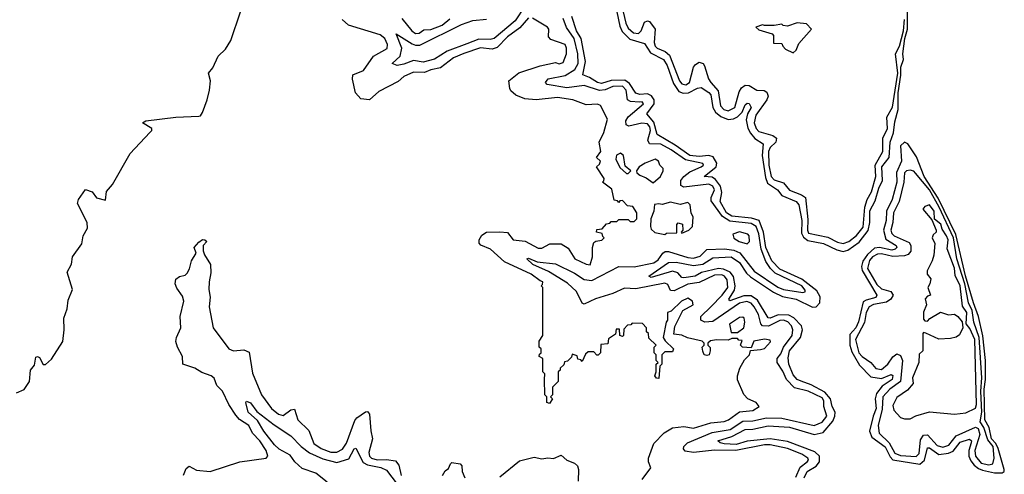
# Model space of a CAD drawing. Extents: x 2494106 to 2685573, y 758056 to 915185.
# Tile 445 of 507: x 2666452 to 2671586, y 849291 to 851664. Entities that reach past the tile are written whole.
import ezdxf

# ---------------------------------------------------------------- set-up
doc = ezdxf.new("R2010")
doc.units = 0

msp = doc.modelspace()

# ---------------------------------------------------------------- linework, layer by layer
at = {"layer": '0CON05XD'}
for points in [[(2669085.3, 851735), (2669035, 851658.1), (2668925, 851565.2), (2668905, 851560.2), (2668845, 851562.5), (2668782.8, 851537.2), (2668680.9, 851499.1), (2668615, 851458.1), (2668555, 851442.4), (2668505, 851451.1), (2668455, 851431.2), (2668420, 851425), (2668393.3, 851435), (2668435.9, 851474.1), (2668444.7, 851515), (2668415, 851590), (2668497.9, 851537.9), (2668515, 851531.1), (2668538.8, 851531.2), (2668755, 851638), (2668815, 851659.4), (2668885, 851666)], [(2669565.2, 851705), (2669580.3, 851630.2), (2669592.6, 851602.6), (2669632.6, 851562.6), (2669708.9, 851538.9), (2669739.9, 851489.9), (2669807.9, 851455), (2669828.2, 851425), (2669861, 851331), (2669889.1, 851289.1), (2669910.4, 851280.4), (2669938.8, 851281.2), (2669985, 851305.8), (2670005, 851310), (2670045, 851283.6), (2670055, 851270.6), (2670065.7, 851205), (2670080.3, 851180.3), (2670107.9, 851157.9), (2670145, 851143.3), (2670173.9, 851146.1), (2670193.9, 851156.1), (2670218.4, 851181.6), (2670235, 851218.8), (2670245, 851228), (2670255, 851226), (2670266.5, 851205), (2670247.3, 851172.7), (2670240.4, 851140.5), (2670248.2, 851098.2), (2670262.1, 851072.1), (2670284.3, 851044.3), (2670328, 851015), (2670322.8, 850955), (2670339.6, 850839.6), (2670351.2, 850811.1), (2670402.5, 850775), (2670426.4, 850746.4), (2670500, 850715), (2670515, 850696.9), (2670529.8, 850615), (2670528.7, 850548.7), (2670537.8, 850527.8), (2670561.9, 850511.9), (2670642, 850495), (2670711.8, 850461.8), (2670745, 850453.6), (2670769.7, 850460.2), (2670827.9, 850502.1), (2670876.2, 850563.8), (2670884.8, 850605), (2670885, 850665.8), (2670911.7, 850718.3), (2670930.6, 850785), (2670950, 850825), (2670946.3, 850895), (2670984.7, 850945), (2670989.7, 851025), (2671007.8, 851072.3), (2671015, 851130), (2671032.2, 851195), (2671032, 851282), (2671046, 851374), (2671045.7, 851415), (2671060.5, 851455), (2671056.1, 851485), (2671067.6, 851565), (2671081.6, 851615), (2671081.6, 851745)], [(2666435, 849716.7), (2666475, 849733.3), (2666503.3, 849775), (2666508, 849835), (2666529.2, 849860.8), (2666535, 849902.5), (2666545, 849906.2), (2666555, 849901.2), (2666573.6, 849863.6), (2666586.1, 849863.9), (2666618.3, 849891.7), (2666675.8, 849984.2), (2666683.8, 850045), (2666681.2, 850105), (2666700, 850155), (2666705, 850200), (2666726.7, 850255), (2666700, 850345), (2666722.3, 850387.7), (2666727.5, 850425), (2666776.1, 850493.9), (2666783.3, 850535), (2666806, 850575), (2666803.3, 850605), (2666752.5, 850705), (2666757.5, 850725), (2666795, 850777.5), (2666830, 850765), (2666853, 850733), (2666898.3, 850721.7), (2666903.9, 850766.1), (2666936.1, 850803.9), (2667027.5, 850965), (2667130, 851075), (2667140, 851085), (2667140, 851095), (2667092.5, 851125), (2667110, 851135), (2667265, 851154), (2667385, 851160), (2667395, 851162.5), (2667405, 851180), (2667430, 851245), (2667440.8, 851295), (2667446, 851345), (2667436.7, 851385), (2667458.3, 851411.7), (2667487, 851473), (2667525, 851510), (2667552.5, 851555), (2667602.5, 851705)], [(2669105, 851674.2), (2669058.9, 851621.1), (2668995, 851574.2), (2668942, 851518), (2668915, 851509.5), (2668855, 851516.8), (2668767.1, 851487.1), (2668714.3, 851465), (2668645, 851411.9), (2668595, 851402.5), (2668562.5, 851387.5), (2668505, 851390.4), (2668455, 851367.9), (2668425, 851341.1), (2668325, 851288.1), (2668275, 851245.8), (2668230.9, 851250.9), (2668202.7, 851282.7), (2668186.1, 851353.9), (2668188.8, 851375), (2668245, 851398.8), (2668297.3, 851472.7), (2668367, 851513), (2668369.5, 851535), (2668356.2, 851565), (2668332, 851585), (2668166, 851635), (2668133.8, 851665)], [(2668445, 851670), (2668495.6, 851605), (2668515, 851590.8), (2668535, 851593.1), (2668559.2, 851610.8), (2668595, 851612.7), (2668653.8, 851635), (2668695, 851668)], [(2670315, 849942.5), (2670335, 849947.5), (2670367, 849983), (2670365, 849990), (2670335, 849996.7), (2670280, 849985), (2670265, 849950), (2670220, 849955), (2670210, 849965), (2670218.3, 849988.3), (2670201.7, 849991.7), (2670195, 850000), (2670165, 850000), (2670145, 849990), (2670085, 849992.5), (2670053, 849987), (2670040, 849975), (2670040, 849965), (2670051.7, 849951.7), (2670052.5, 849935), (2670047.5, 849915), (2670035, 849910), (2670020, 849915), (2670013, 849933), (2670010, 849955), (2670020, 849965), (2670020, 849975), (2670010, 849985), (2669933.6, 850003.6), (2669905, 850017.5), (2669861.7, 850021.7), (2669868.3, 850061.7), (2669910, 850145), (2669962.5, 850175), (2669960, 850195), (2669935, 850210), (2669902.5, 850195), (2669848.3, 850141.7), (2669830, 850135), (2669830, 850095), (2669822.5, 850085), (2669807.5, 850005), (2669817, 849987), (2669860, 849945), (2669855, 849930), (2669815, 849930), (2669800, 849915), (2669800, 849865), (2669790, 849855), (2669785, 849790), (2669771.7, 849791.7), (2669762.5, 849805), (2669770, 849825), (2669770, 849865), (2669780, 849875), (2669770, 849885), (2669770, 849915), (2669760, 849925), (2669760, 849955), (2669770, 849965), (2669731.7, 850001.7), (2669730, 850025), (2669720, 850035), (2669720, 850055), (2669698.3, 850078.3), (2669645, 850080), (2669638.3, 850071.7), (2669621.7, 850068.3), (2669601.7, 850048.3), (2669600, 850015), (2669595, 850010), (2669580, 850015), (2669578.3, 850048.3), (2669561.7, 850048.3), (2669558.3, 850021.7), (2669521.7, 849998.3), (2669518.3, 849971.7), (2669481.7, 849968.3), (2669480, 849925), (2669468.3, 849911.7), (2669461.7, 849911.7), (2669445, 849930), (2669415, 849930), (2669401.7, 849918.3), (2669385, 849880), (2669378.3, 849888.3), (2669361.7, 849891.7), (2669358.3, 849908.3), (2669331.7, 849918.3), (2669328.3, 849901.7), (2669308.3, 849881.7), (2669291.7, 849878.3), (2669288.3, 849861.7), (2669270, 849845), (2669270, 849835), (2669260, 849825), (2669260, 849775), (2669230, 849745), (2669230, 849705), (2669220, 849695), (2669230, 849685), (2669215, 849660), (2669200, 849665), (2669200, 849695), (2669190, 849705), (2669187.5, 849785), (2669190, 849815), (2669180, 849825), (2669180, 849895), (2669160, 849905), (2669161.7, 849918.3), (2669170, 849925), (2669170, 849945), (2669160, 849955), (2669160, 849985), (2669180, 850015), (2669180, 850265), (2669170, 850275), (2669178.3, 850281.7), (2669180, 850295), (2669165, 850300), (2669118.8, 850335), (2668980.3, 850400.3), (2668905.8, 850465), (2668856.7, 850486.7), (2668847.7, 850497.7), (2668847.5, 850515), (2668861.7, 850538.3), (2668885, 850554), (2668955, 850556.7), (2668995, 850552.5), (2669025, 850514.4), (2669087.5, 850507.5), (2669155, 850470.8), (2669175, 850471.4), (2669215.6, 850494.4), (2669275, 850492.9), (2669311.4, 850471.4), (2669346.7, 850415), (2669405, 850386.7), (2669426.1, 850383.9), (2669437.5, 850425), (2669437.5, 850475), (2669445, 850500), (2669455, 850507.5), (2669487, 850513), (2669500, 850525), (2669491.7, 850531.7), (2669488.3, 850548.3), (2669460, 850555), (2669461.7, 850568.3), (2669488.3, 850571.7), (2669511.7, 850598.3), (2669528.3, 850601.7), (2669535, 850610), (2669565, 850610), (2669575, 850620), (2669625, 850620), (2669635, 850610), (2669655, 850610), (2669670, 850625), (2669670, 850655), (2669648.3, 850688.3), (2669621.7, 850691.7), (2669595, 850720), (2669581.7, 850718.3), (2669575, 850710), (2669568.3, 850718.3), (2669551.7, 850721.7), (2669538.3, 850778.3), (2669490, 850815), (2669498.3, 850821.7), (2669500, 850835), (2669460, 850895), (2669475, 850910), (2669480, 850925), (2669460, 850945), (2669482.5, 850975), (2669472.5, 851025), (2669498, 851075), (2669516.7, 851145), (2669480, 851215), (2669465, 851222.5), (2669405, 851220), (2669336.1, 851246.1), (2669255, 851257.1), (2669145, 851245.7), (2669085, 851250.8), (2669039.3, 851269.3), (2669012.5, 851292.5), (2669006.7, 851305), (2669002.5, 851345), (2669055, 851386.7), (2669165, 851422), (2669245, 851440), (2669265, 851433.3), (2669285, 851440), (2669303.3, 851485), (2669303.3, 851515), (2669296.2, 851535), (2669220.4, 851560.5), (2669208.8, 851575), (2669211.2, 851615), (2669203.3, 851625), (2669125, 851671.4)], [(2670498.4, 849275), (2670521.6, 849328.4), (2670557.3, 849355), (2670565.4, 849365), (2670561.8, 849375), (2670529.6, 849395), (2670455, 849424.8), (2670365, 849445.2), (2670335, 849444.4), (2670185.5, 849414.5), (2670075, 849417.4), (2669965, 849404), (2669921.9, 849411.9), (2669913.2, 849423.2), (2669914.6, 849435), (2669933.3, 849455), (2670061.5, 849508.5), (2670155.6, 849524.4), (2670222, 849568), (2670275, 849570.5), (2670346.3, 849586.3), (2670425, 849584.4), (2670595, 849544.8), (2670635, 849562.6), (2670660, 849595), (2670645.2, 849645), (2670644.3, 849675), (2670635, 849690.5), (2670563.1, 849725), (2670492, 849742), (2670449.5, 849785), (2670430.9, 849829.1), (2670400.8, 849875), (2670401.3, 849895), (2670420, 849920), (2670434.9, 849955.1), (2670480, 850015), (2670482.3, 850045), (2670475.2, 850065), (2670456.8, 850086.8), (2670435, 850094.8), (2670415, 850092.8), (2670356.8, 850063.2), (2670325.2, 850065.2), (2670316.1, 850076.1), (2670303.5, 850125), (2670281.5, 850165), (2670265, 850184), (2670242.9, 850192.9), (2670205, 850184.8), (2670065, 850088.5), (2670024.2, 850085), (2670004, 850095), (2670003.5, 850115), (2670055.7, 850165), (2670115, 850225.2), (2670143.2, 850265), (2670140, 850305), (2670127.1, 850325), (2670112.5, 850332.5), (2670075, 850330), (2669995, 850291), (2669935, 850283.9), (2669865, 850247.9), (2669845, 850250.5), (2669831.8, 850281.8), (2669815, 850289.1), (2669665, 850259.1), (2669605, 850262.4), (2669545, 850233.8), (2669454.2, 850205.8), (2669395, 850179.2), (2669385, 850183.8), (2669354.2, 850245), (2669307.6, 850287.6), (2669208.9, 850348.9), (2669127.5, 850385), (2669096.7, 850415), (2669105, 850419.2), (2669150.3, 850400.3), (2669245, 850389.6), (2669345, 850341.4), (2669395, 850307.9), (2669435, 850302.1), (2669575, 850375.9), (2669655, 850373.6), (2669758.2, 850395), (2669780.7, 850409.3), (2669804.8, 850445.2), (2669817, 850453), (2669835, 850453.1), (2669935, 850422.2), (2669965, 850418.9), (2670000.4, 850429.6), (2670035, 850464.2), (2670127.3, 850467.3), (2670175, 850461), (2670206.6, 850446.6), (2670281.6, 850351.6), (2670405, 850266.7), (2670435, 850254.5), (2670535, 850239.6), (2670547.1, 850242.9), (2670547.7, 850252.3), (2670529.3, 850275), (2670391.1, 850341.1), (2670365.6, 850365.6), (2670341.4, 850401.4), (2670317.1, 850465), (2670305.1, 850545.1), (2670292.2, 850585), (2670265, 850600.6), (2670155, 850611.7), (2670116.1, 850636.1), (2670057.3, 850717.3), (2670057.1, 850735), (2670073.8, 850775), (2670065, 850795.3), (2670044.3, 850804.3), (2669915, 850789.4), (2669898.9, 850798.9), (2669898.8, 850825), (2669915, 850845.9), (2669945, 850870), (2670004.4, 850895), (2670016.5, 850905), (2670013, 850913), (2669922.7, 850932.7), (2669849.2, 850985), (2669795, 851013.5), (2669734.8, 851014.8), (2669727.1, 851035), (2669740.3, 851085), (2669736.7, 851105), (2669725, 851120.4), (2669695, 851123.3), (2669628.2, 851108.2), (2669614.3, 851114.3), (2669612.8, 851135), (2669624, 851156), (2669704, 851225), (2669697.5, 851235), (2669683.2, 851233.2), (2669637.3, 851237.3), (2669621.2, 851245), (2669613.3, 851295), (2669595, 851317), (2669545, 851315.7), (2669505, 851297.8), (2669475.2, 851294.8), (2669395, 851319.7), (2669305, 851307.9), (2669202.2, 851325), (2669192.9, 851335), (2669207.1, 851355), (2669295, 851373), (2669345.9, 851404.1), (2669363, 851435), (2669362.6, 851485), (2669342.3, 851565), (2669302.8, 851622.8), (2669285, 851669.4)], [(2670541.4, 849271.4), (2670556.8, 849305), (2670605, 849332.7), (2670621.2, 849355), (2670622.3, 849385), (2670598.1, 849408.1), (2670455, 849462.5), (2670365, 849476.7), (2670245, 849464.4), (2670186.9, 849446.9), (2670125, 849450.3), (2670103.3, 849455), (2670092, 849465), (2670165, 849488.2), (2670235, 849523.8), (2670275, 849525.9), (2670355, 849544.5), (2670465, 849536.8), (2670595, 849499.2), (2670641.3, 849508.7), (2670692, 849568), (2670701.9, 849595), (2670702.9, 849615), (2670687.5, 849645), (2670679.3, 849685), (2670649, 849719), (2670577.9, 849757.9), (2670526.6, 849776.6), (2670505, 849785.5), (2670485, 849810.6), (2670461.3, 849865), (2670457.9, 849897.9), (2670464.8, 849935.1), (2670523.2, 850005), (2670534.1, 850045), (2670528.9, 850065), (2670487.8, 850107.8), (2670461.8, 850121.8), (2670407.1, 850122.9), (2670365, 850105.4), (2670355, 850106.7), (2670299.2, 850199.2), (2670265, 850222), (2670227.1, 850222.9), (2670155, 850196), (2670149.4, 850205), (2670178.2, 850251.8), (2670182.7, 850275), (2670173.7, 850323.7), (2670156.3, 850346.3), (2670122, 850362), (2670095, 850365.3), (2670006.8, 850343.3), (2669973.3, 850325), (2669915, 850316.9), (2669905, 850318), (2669882.6, 850342.6), (2669855, 850351.2), (2669745, 850317.5), (2669732.5, 850325), (2669835, 850395.4), (2669875, 850398.2), (2669965, 850380.9), (2670012.8, 850387.2), (2670065, 850420), (2670162, 850425), (2670205, 850395.9), (2670241, 850341), (2670261.4, 850321.4), (2670381.6, 850241.6), (2670428.8, 850218.8), (2670500, 850205), (2670585, 850162.5), (2670605.3, 850164.7), (2670623.7, 850186.3), (2670626.2, 850216.2), (2670608, 850248), (2670529.4, 850309.4), (2670415, 850362.2), (2670373.1, 850405), (2670342.8, 850475), (2670330.6, 850555), (2670307.5, 850615), (2670267.7, 850627.7), (2670165, 850637.8), (2670137.1, 850655), (2670103.9, 850715), (2670112.4, 850762.4), (2670104.9, 850794.9), (2670079.4, 850829.4), (2670061.7, 850841.7), (2670020, 850845), (2670083.8, 850896.2), (2670087.2, 850915), (2670067.2, 850947.2), (2670045, 850955.4), (2669995, 850949.6), (2669945.6, 850955), (2669869.2, 851009.2), (2669775.5, 851065), (2669758.5, 851128.5), (2669721.4, 851171.4), (2669759.7, 851225), (2669760.6, 851245), (2669746.5, 851266.5), (2669725, 851276.8), (2669685, 851273.6), (2669665, 851280), (2669631.4, 851331.4), (2669607.8, 851347.8), (2669535, 851345.4), (2669485, 851330), (2669464.2, 851335), (2669422.5, 851362.5), (2669388.8, 851375), (2669402.6, 851445), (2669378.7, 851565), (2669355, 851605.8), (2669330.8, 851680.8)], [(2669598.2, 851705), (2669612.5, 851645), (2669625, 851618.9), (2669652.5, 851595), (2669677.9, 851592.1), (2669692.9, 851605), (2669708.9, 851651), (2669725, 851658), (2669735, 851653.5), (2669765.2, 851615), (2669760.2, 851545), (2669764.8, 851525), (2669775, 851514.8), (2669818.1, 851498.1), (2669839.3, 851479.3), (2669892.8, 851345), (2669905, 851329.1), (2669925, 851324.3), (2669943.5, 851336.5), (2669964.5, 851415.5), (2669975, 851429.6), (2669995, 851441.1), (2670014.6, 851434.6), (2670023, 851423.1), (2670042.4, 851355), (2670055.9, 851335), (2670092.9, 851292.9), (2670105, 851213.8), (2670123.8, 851195), (2670145, 851187.6), (2670179.7, 851205), (2670202.5, 851287.5), (2670215, 851307.7), (2670235, 851321.8), (2670255, 851320), (2670295, 851296.6), (2670333.2, 851293.2), (2670347.1, 851285), (2670353.8, 851265), (2670348.2, 851245), (2670289.6, 851165), (2670281.9, 851125), (2670292.1, 851095), (2670305, 851080.8), (2670378.6, 851058.6), (2670397.3, 851045), (2670394.1, 851025), (2670365, 850997.2), (2670356.7, 850975), (2670358.4, 850905), (2670369.8, 850845), (2670385, 850827.6), (2670435, 850811.6), (2670465, 850773.3), (2670528.9, 850748.9), (2670549.7, 850735), (2670561, 850621), (2670558.6, 850565), (2670565, 850549.8), (2670665, 850528.9), (2670715, 850501.7), (2670745.2, 850495.2), (2670775, 850505.7), (2670815, 850536.4), (2670849.7, 850580.3), (2670858.8, 850685), (2670870.4, 850725), (2670893.5, 850765), (2670915.4, 850844.6), (2670911.7, 850905), (2670952.7, 850975), (2670952.1, 851045), (2670975.9, 851095), (2670973.4, 851155), (2671003.3, 851206.7), (2671029.6, 851385), (2671017.8, 851485), (2671038.9, 851525), (2671060, 851605), (2671065.1, 851664.9)], [(2670485, 851490), (2670500, 851505), (2670515, 851540), (2670580, 851615), (2670555, 851642.5), (2670505, 851647.5), (2670455, 851630), (2670433, 851633), (2670425, 851640), (2670385, 851632.5), (2670335, 851632.5), (2670325, 851637.5), (2670290, 851625), (2670305, 851610), (2670375, 851590), (2670381.7, 851581.7), (2670381.7, 851541.7), (2670425, 851540), (2670430, 851525), (2670445, 851510), (2670485, 851490)], [(2671535, 849298.3), (2671575, 849298.6), (2671584, 849305), (2671585.5, 849315), (2671553, 849425), (2671541.1, 849451.1), (2671517.9, 849475), (2671506.7, 849535), (2671483.8, 849575), (2671480.6, 849735), (2671487.2, 849785), (2671487.3, 849885), (2671473.1, 850013.1), (2671451.6, 850115), (2671424.1, 850185), (2671383.4, 850326.6), (2671332.8, 850542.8), (2671241.3, 850731.3), (2671168.3, 850845), (2671128.5, 850948.5), (2671082.5, 851015), (2671065, 851024.2), (2671044.6, 851005.3), (2671050, 850925), (2671023.6, 850866.4), (2671024.3, 850815), (2671000.9, 850725), (2670971.1, 850665), (2670968.8, 850615), (2670956.5, 850565), (2670968.3, 850518.3), (2671021.1, 850485), (2671025.5, 850475), (2671016.9, 850465), (2670999, 850461), (2670935, 850473.7), (2670908.7, 850471.3), (2670872.1, 850438), (2670847.6, 850402.4), (2670840.2, 850375), (2670843.7, 850355), (2670920.4, 850225), (2670916, 850214), (2670865, 850200), (2670849.9, 850190.1), (2670825, 850086.9), (2670811.2, 850055), (2670780.1, 850019.9), (2670780, 849965), (2670789.9, 849929.9), (2670805, 849905.9), (2670830.5, 849860.5), (2670889.5, 849799.5), (2670945, 849790.3), (2670995, 849811.9), (2671005, 849806.2), (2671001.2, 849785), (2670949.4, 849750.6), (2670918.3, 849711.7), (2670912.3, 849685), (2670917.3, 849635), (2670901.6, 849595), (2670882.8, 849515), (2670894.8, 849484.8), (2670965, 849433.3), (2670991.2, 849381.2), (2671005, 849365.7), (2671145.8, 849344.2), (2671170, 849365), (2671185, 849428.5), (2671195, 849429.3), (2671245, 849393.3), (2671295, 849400.4), (2671318.3, 849411.7), (2671355, 849458.9), (2671404.6, 849474.6), (2671413.8, 849465), (2671413.6, 849455), (2671401.2, 849415), (2671401, 849385), (2671410.3, 849360.3), (2671428, 849338), (2671450.3, 849320.3), (2671472.7, 849312.7), (2671535, 849298.3)], [(2669625, 850860), (2669637.5, 850875), (2669608.3, 850898.3), (2669600, 850955), (2669585, 850966.7), (2669563, 850957), (2669560, 850935), (2669581.7, 850891.7), (2669615, 850860), (2669625, 850860)], [(2669755, 850812.5), (2669792.5, 850845), (2669807.5, 850875), (2669807, 850887), (2669790, 850905), (2669782.5, 850925), (2669765, 850936.2), (2669713.3, 850915), (2669682.5, 850895), (2669667.5, 850875), (2669670, 850865), (2669685, 850852.5), (2669718.3, 850838.3), (2669755, 850812.5)], [(2671505, 849340), (2671525, 849344.7), (2671533, 849375), (2671527.1, 849435), (2671500.2, 849470.2), (2671479.4, 849535), (2671460, 849565), (2671468.7, 849615), (2671462.5, 849725), (2671468.3, 849795), (2671454.3, 850005), (2671426.7, 850085), (2671418.8, 850145), (2671398.3, 850185), (2671379.3, 850285), (2671338.8, 850415), (2671321, 850525), (2671245.5, 850685.5), (2671195.4, 850775.4), (2671122.8, 850862.8), (2671113, 850873), (2671095, 850878.1), (2671075.7, 850874.3), (2671065.2, 850864.8), (2671060.8, 850815), (2671038, 850715), (2671007.3, 850655), (2671004.2, 850605.8), (2670993.7, 850565), (2670998.3, 850548.3), (2671011.8, 850535), (2671090.2, 850500.2), (2671098.5, 850485), (2671098.2, 850455), (2671085, 850437.7), (2671065, 850431.6), (2671005, 850428.3), (2670945, 850441.8), (2670925, 850440.2), (2670898.4, 850425), (2670883, 850407), (2670873, 850365), (2670921.1, 850281.1), (2670945, 850258.8), (2670994.7, 850244.7), (2671006.4, 850225), (2670994.1, 850205), (2670971.2, 850188.8), (2670903, 850177), (2670880.7, 850165), (2670866.1, 850135), (2670857.1, 850082.9), (2670809.7, 849995), (2670826.3, 849925), (2670845, 849905.2), (2670890, 849875), (2670915, 849842.5), (2670945, 849837.6), (2670978.6, 849865), (2671005, 849904.5), (2671025, 849919.4), (2671045, 849910.6), (2671055.2, 849885), (2671043.9, 849775), (2670989.3, 849735), (2670952.8, 849695), (2670948.9, 849631.1), (2670927.3, 849545), (2670933.8, 849505), (2670985.8, 849455.8), (2671015, 849401.8), (2671045, 849389), (2671126.3, 849383.7), (2671141, 849399), (2671149.2, 849470.8), (2671165, 849495.3), (2671185, 849496.6), (2671235, 849441.7), (2671265, 849431.6), (2671296.4, 849443.6), (2671335, 849491.9), (2671435, 849536.2), (2671449.1, 849529.1), (2671458.1, 849498.1), (2671431.9, 849415), (2671436.1, 849385), (2671465, 849348.5), (2671505, 849340)], [(2669815, 850542.5), (2669825, 850550), (2669878.3, 850551.7), (2669877.5, 850595), (2669885, 850602.5), (2669907, 850597), (2669910, 850565), (2669900, 850555), (2669905, 850550), (2669940, 850565), (2669960, 850585), (2669962.5, 850635), (2669953.6, 850653.6), (2669947, 850697), (2669935, 850710), (2669895, 850698.8), (2669845, 850711.2), (2669801.7, 850698.3), (2669785, 850702.5), (2669761.7, 850698.3), (2669757.5, 850665), (2669743.3, 850625), (2669740, 850585), (2669745, 850570), (2669763, 850553), (2669815, 850542.5)], [(2671095, 849580), (2671123.6, 849596.4), (2671195, 849616.2), (2671325, 849603.8), (2671385, 849611.2), (2671435, 849636.7), (2671440, 849655), (2671431.1, 849995), (2671405, 850052), (2671386.7, 850076.7), (2671389.6, 850135), (2671368.3, 850168.3), (2671355, 850273.8), (2671328.5, 850328.5), (2671325, 850366.7), (2671287.7, 850467.7), (2671292.5, 850515), (2671285, 850536.2), (2671260.8, 850570.8), (2671255, 850595.8), (2671221.7, 850621.7), (2671220, 850665), (2671195, 850697.5), (2671171.7, 850688.3), (2671160, 850675), (2671208.3, 850618.3), (2671230, 850565), (2671230, 850555), (2671215, 850540), (2671210, 850525), (2671222.5, 850495), (2671217.5, 850435), (2671210, 850405), (2671183.6, 850353.6), (2671183.3, 850335), (2671201.7, 850311.7), (2671197.5, 850285), (2671187.5, 850265), (2671200, 850225), (2671185, 850220), (2671173, 850207), (2671180, 850175), (2671163.6, 850136.4), (2671165, 850100), (2671171.7, 850091.7), (2671185, 850090), (2671196.4, 850103.6), (2671253.6, 850136.4), (2671295, 850123.8), (2671325, 850126.7), (2671343.9, 850113.9), (2671366.1, 850086.1), (2671370, 850055), (2671351.7, 850018.3), (2671333.9, 850006.1), (2671305, 849998.8), (2671245, 849996.7), (2671177, 850027), (2671165, 850030), (2671160, 850025), (2671160, 849935), (2671142, 849918), (2671140, 849875), (2671107.5, 849795), (2671110, 849765), (2671080.8, 849729.2), (2671025, 849691.2), (2671005, 849650), (2671008.8, 849625), (2671045, 849587.5), (2671065, 849580), (2671095, 849580)], [(2670245, 850493.3), (2670256.2, 850505), (2670256, 850535), (2670247.5, 850545), (2670205, 850555.8), (2670170, 850545), (2670175, 850522.5), (2670202.5, 850505), (2670245, 850493.3)], [(2667305, 849286.7), (2667319.7, 849320.3), (2667335, 849333.3), (2667373, 849313), (2667445, 849305.8), (2667600, 849355), (2667737.5, 849375), (2667746.2, 849385), (2667737.1, 849415), (2667704.5, 849465), (2667666, 849506), (2667647.3, 849545), (2667597.3, 849577.3), (2667578.9, 849598.9), (2667542.9, 849655), (2667508.6, 849725), (2667479.4, 849755), (2667465, 849792), (2667450, 849805), (2667402.1, 849822.1), (2667365.5, 849845.5), (2667302.5, 849865), (2667301.2, 849905), (2667274, 849955), (2667266.1, 849983.9), (2667268.8, 850005), (2667292, 850055), (2667289.2, 850115), (2667308, 850195), (2667301.2, 850221.2), (2667271.7, 850261.7), (2667262.5, 850285), (2667265, 850310), (2667285, 850322.5), (2667315, 850330), (2667325, 850340), (2667337.3, 850362.7), (2667347.5, 850405), (2667372.5, 850445), (2667361.2, 850475), (2667385, 850502.9), (2667405, 850515.7), (2667417.5, 850515), (2667426.7, 850505), (2667408.1, 850485), (2667408, 850458), (2667415, 850436.2), (2667446.7, 850385), (2667447.5, 850342.5), (2667440, 850295), (2667438.6, 850255), (2667445.6, 850215), (2667440, 850165), (2667461.1, 850055), (2667542, 849945), (2667565.7, 849934.3), (2667620.7, 849940.7), (2667648.3, 849928.3), (2667665, 849818.8), (2667712.1, 849705), (2667765, 849633.6), (2667801.4, 849605), (2667825, 849597.1), (2667865, 849627.5), (2667885, 849630), (2667901.4, 849575), (2667959.6, 849519.5), (2667985, 849451.9), (2668024.3, 849425), (2668074.4, 849405.6), (2668105, 849405.6), (2668135, 849421.9), (2668155, 849452.5), (2668198.5, 849571.5), (2668208.8, 849585), (2668255, 849616.2), (2668265, 849618.8), (2668275.4, 849605.4), (2668283.2, 849516.8), (2668291.8, 849475), (2668271.8, 849405), (2668275.5, 849385), (2668285.8, 849375), (2668315, 849365.4), (2668365, 849368.2), (2668411.2, 849361.2), (2668428, 849338), (2668440.8, 849285)], [(2670195, 850030), (2670227.5, 850055), (2670232.5, 850085), (2670230, 850105), (2670221.7, 850111.7), (2670205, 850110), (2670152.5, 850075), (2670161.7, 850031.7), (2670195, 850030)], [(2669697, 849263), (2669742.5, 849325), (2669731.2, 849355), (2669731.2, 849375), (2669758.8, 849451.2), (2669812.7, 849507.3), (2669856.2, 849533.8), (2669915, 849540), (2669965, 849532), (2670055, 849558.6), (2670125, 849565.8), (2670148, 849575), (2670205, 849617.5), (2670275, 849624.2), (2670307.5, 849645), (2670292.5, 849665), (2670247.5, 849685), (2670227.7, 849707.7), (2670194, 849784), (2670193.9, 849803.9), (2670206, 849845), (2670231.2, 849888.8), (2670257.5, 849915), (2670262.5, 849937.5), (2670315, 849942.5)], [(2668055, 849249.6), (2667996.3, 849296.3), (2667925, 849320.8), (2667885.9, 849355), (2667861.4, 849391.4), (2667805, 849422.7), (2667780.9, 849445), (2667725.4, 849515), (2667692.2, 849572.2), (2667643.3, 849615), (2667630, 849665), (2667635, 849672.5), (2667655, 849663.8), (2667688.4, 849618.4), (2667778.5, 849548.5), (2667865, 849491.4), (2667918.5, 849435), (2667962.2, 849402.2), (2668032, 849372), (2668105, 849352.5), (2668168.4, 849371.6), (2668195, 849424.3), (2668205, 849427.5), (2668242.1, 849352.1), (2668265, 849340), (2668335.4, 849325.5), (2668365, 849312), (2668419.2, 849239.2)], [(2668656.7, 849285), (2668670.7, 849309.3), (2668688.3, 849321.7), (2668697.5, 849345), (2668705, 849352.5), (2668747.5, 849345), (2668756.7, 849335), (2668758.8, 849305), (2668772.3, 849272.3)], [(2668955, 849277.5), (2669058.3, 849361.7), (2669135, 849380), (2669175, 849372), (2669205, 849377.5), (2669235, 849373.8), (2669275, 849390), (2669305, 849363.8), (2669345, 849348.8), (2669360, 849335), (2669366.2, 849315), (2669364.4, 849254.4)]]:
    msp.add_lwpolyline(points, dxfattribs=at)

doc.saveas('drawing.dxf')
